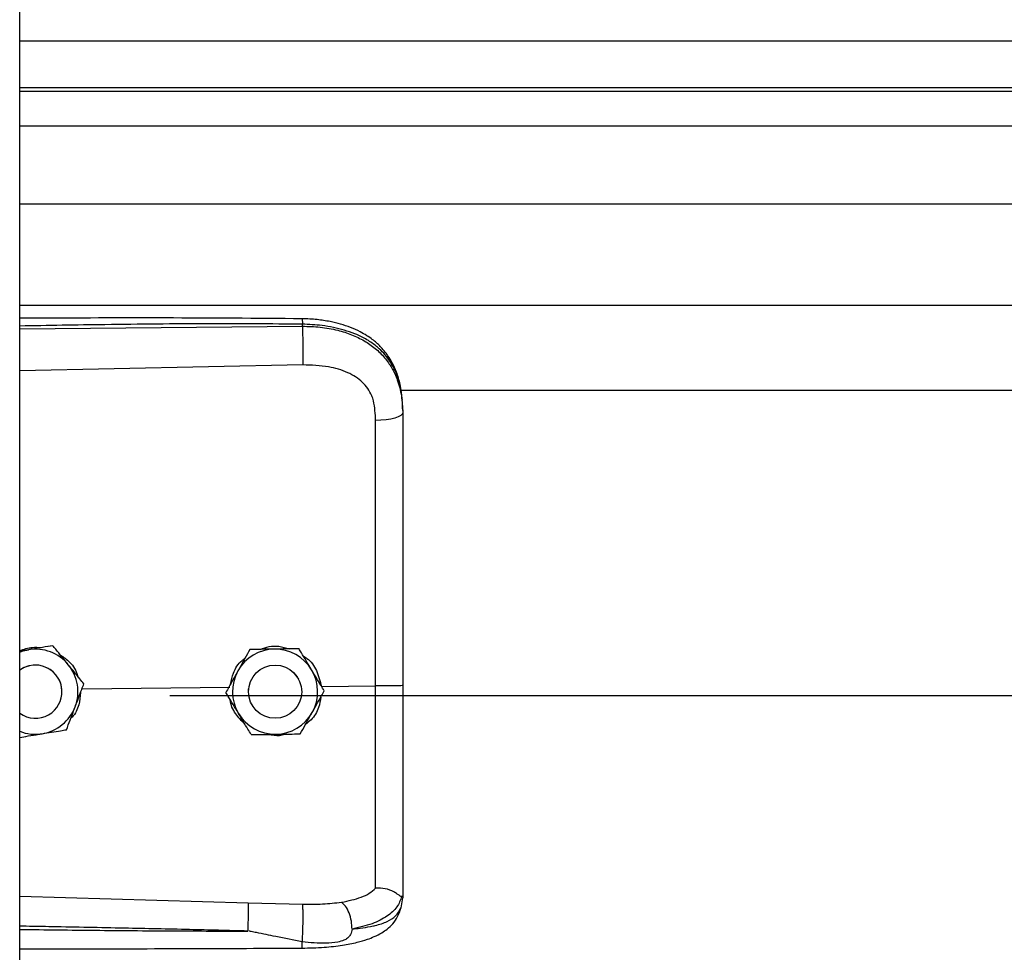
# Model space of a CAD drawing. Header units: inches. Extents: x 170 to 284, y 215 to 248.
# Tile 867 of 1056: x 227.164 to 227.362, y 243.093 to 243.281. Entities that reach past the tile are written whole.
import ezdxf

# ---------------------------------------------------------------- set-up
doc = ezdxf.new("R2010")
doc.units = ezdxf.units.IN
doc.header["$LTSCALE"] = 0.25
doc.header["$MEASUREMENT"] = 0
doc.layers.add('LH TOP OF HOOD', color=7, linetype='Continuous')

msp = doc.modelspace()

# ---------------------------------------------------------------- linework, layer by layer
at = {"layer": 'LH TOP OF HOOD'}
for p, q in [((227.163613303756, 239.8211148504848), (227.163613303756, 244.0215643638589)), ((227.163613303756, 243.2766083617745), (231.1959333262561, 243.2766083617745)), ((231.1959333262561, 243.2671230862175), (227.163613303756, 243.2671230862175)), ((227.163613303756, 243.2664837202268), (231.1959333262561, 243.2664837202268)), ((227.163613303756, 243.2594656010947), (231.1959333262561, 243.2594656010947)), ((227.163613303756, 243.2437815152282), (231.1959333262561, 243.2437815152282)), ((227.163613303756, 243.2233935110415), (231.1959333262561, 243.2233935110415)), ((227.163613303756, 243.2186451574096), (227.2204605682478, 243.2191818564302)), ((227.2204605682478, 243.2191818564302), (227.2204605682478, 243.2195932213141)), ((227.2205565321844, 243.2113930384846), (227.163613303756, 243.2101834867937)), ((227.2401614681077, 243.206317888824), (231.119382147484, 243.206317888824)), ((227.240656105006, 243.2022586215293), (227.240656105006, 243.2017703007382)), ((227.1653878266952, 243.1541171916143), (227.163613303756, 243.1538283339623)), ((227.1702658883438, 243.1549133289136), (227.1693373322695, 243.1547622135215)), ((227.1702658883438, 243.1549116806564), (227.1702658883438, 243.1549133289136)), ((227.2099049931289, 243.1541535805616), (227.2099049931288, 243.1541552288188)), ((227.2197884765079, 243.1543018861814), (227.2197884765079, 243.1543035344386)), ((227.2186290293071, 243.1495763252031), (227.2195679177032, 243.148412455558)), ((227.2195679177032, 243.148412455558), (227.2197099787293, 243.1481593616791)), ((227.1761474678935, 243.1462746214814), (227.205845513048, 243.146558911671)), ((227.1765196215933, 243.1472568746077), (227.1765196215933, 243.1472585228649)), ((227.2096249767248, 243.1456681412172), (227.2096585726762, 243.1462667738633)), ((227.2203072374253, 243.1461082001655), (227.2203253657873, 243.1456681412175)), ((227.2242848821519, 243.1467354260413), (227.2351984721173, 243.1468398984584)), ((227.1721136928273, 243.1456673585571), (227.1721136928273, 243.1456681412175)), ((227.193781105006, 243.1449254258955), (231.165765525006, 243.1449254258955)), ((227.2050916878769, 243.1455200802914), (227.2050916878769, 243.1455217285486)), ((227.2096249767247, 243.1456681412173), (227.2096249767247, 243.1456673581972)), ((227.2203253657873, 243.1456673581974), (227.2203253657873, 243.1456681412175)), ((227.2248586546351, 243.1458166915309), (227.2248586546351, 243.1458183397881)), ((227.163613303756, 243.1045117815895), (227.2095489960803, 243.1031799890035)), ((227.240656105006, 243.1047172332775), (227.240656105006, 243.1041884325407)), ((227.2095489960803, 243.1031799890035), (227.2205346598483, 243.1029178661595)), ((227.2403164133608, 243.102203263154), (227.240656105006, 243.1041884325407))]:
    msp.add_line(p, q, dxfattribs=at)
at = {"layer": 'LH TOP OF HOOD', "flags": 128}
for points in [[(227.240656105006, 243.2017703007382), (227.2405521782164, 243.2014745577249), (227.2402442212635, 243.2011896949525), (227.239743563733, 243.2009261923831), (227.2390686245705, 243.2006937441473), (227.238244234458, 243.2005009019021), (227.2373007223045, 243.2003547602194), (227.2362727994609, 243.2002606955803), (227.235198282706, 243.2002221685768)], [(227.163613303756, 243.1536277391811), (227.1642967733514, 243.1538653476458), (227.1653878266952, 243.1541171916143)]]:
    msp.add_lwpolyline(points, dxfattribs=at)
at = {"layer": 'LH TOP OF HOOD'}
msp.add_circle((227.2149751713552, 243.1456673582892), 0.005350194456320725, dxfattribs=at)
for centre, radius, start, end in [((227.1667634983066, 243.1456681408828), 0.008560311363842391, 39.24773070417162, 99.24772960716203), ((227.2149751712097, 243.1456681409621), 0.008560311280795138, 90.85968127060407, 150.8596805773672), ((227.2149751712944, 243.1456681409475), 0.008560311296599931, 30.85968260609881, 90.85968183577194), ((227.1667634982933, 243.1456681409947), 0.005350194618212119, 39.24773075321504, 126.0718980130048), ((227.1667634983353, 243.1456673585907), 0.005350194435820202, 300.0097421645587, 126.0718999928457), ((227.1667634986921, 243.1456681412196), 0.008560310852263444, 339.2477292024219, 39.24773059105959), ((227.2149751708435, 243.145668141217), 0.008560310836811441, 150.8596808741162, 210.8596823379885), ((227.2149751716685, 243.1456681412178), 0.00856031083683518, 330.8596808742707, 30.8596823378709), ((227.1667634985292, 243.145668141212), 0.005350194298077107, 5.903435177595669e-08, 39.2477305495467), ((227.166763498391, 243.1456681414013), 0.00856031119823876, 279.2477290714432, 339.2477287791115), ((227.1667634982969, 243.1456673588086), 0.005350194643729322, 233.9281021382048, 300.009741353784), ((227.2149751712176, 243.1456681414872), 0.008560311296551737, 210.859682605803, 270.8596818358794), ((227.2149751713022, 243.1456681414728), 0.008560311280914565, 270.8596812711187, 330.8596805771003), ((227.1667634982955, 243.1456681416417), 0.008560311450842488, 248.4076756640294, 279.2477294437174)]:
    msp.add_arc(centre, radius, start, end, dxfattribs=at)
for points, knots in [([(227.2204419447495, 243.2206853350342), (227.2112249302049, 243.2207532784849), (227.1931380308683, 243.2208866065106), (227.17419448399, 243.2208292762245), (227.1644687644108, 243.2207764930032), (227.163613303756, 243.2207718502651)], [0, 0, 0, 0, 0.4865830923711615, 0.9548405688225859, 1, 1, 1, 1]), ([(227.2204605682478, 243.2195932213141), (227.2141547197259, 243.2196325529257), (227.2009156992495, 243.2197151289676), (227.1819660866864, 243.2195339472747), (227.169325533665, 243.2193129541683), (227.163613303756, 243.2192130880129)], [0, 0, 0, 0, 0.3326703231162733, 0.6984356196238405, 1, 1, 1, 1]), ([(227.2204417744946, 243.2206694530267), (227.2204429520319, 243.2206734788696), (227.2204469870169, 243.2206872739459), (227.2204522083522, 243.220572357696), (227.2204588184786, 243.2202795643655), (227.2204598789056, 243.2198636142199), (227.2204605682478, 243.2195932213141)], [0, 0, 0, 0, 0.09787641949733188, 0.3353863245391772, 0.5679606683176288, 1, 1, 1, 1]), ([(227.2405696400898, 243.2043017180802), (227.2404506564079, 243.2053721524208), (227.2402352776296, 243.2073098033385), (227.2394903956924, 243.2098284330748), (227.2386331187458, 243.211738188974), (227.2375579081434, 243.2134908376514), (227.236242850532, 243.2150790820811), (227.2347721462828, 243.2163740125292), (227.2333984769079, 243.2173338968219), (227.2319558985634, 243.2181653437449), (227.2295777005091, 243.2192324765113), (227.2266412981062, 243.2200453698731), (227.2233323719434, 243.220573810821), (227.2214406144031, 243.2206468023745), (227.2204419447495, 243.2206853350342)], [0, 0, 0, 0, 0.1084465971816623, 0.1963050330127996, 0.269182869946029, 0.3279968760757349, 0.4149595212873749, 0.4916410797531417, 0.53897604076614, 0.5941910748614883, 0.6694152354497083, 0.8148545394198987, 0.9022606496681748, 1, 1, 1, 1]), ([(227.240656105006, 243.2022586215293), (227.240593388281, 243.2036150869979), (227.2404749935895, 243.206175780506), (227.2395054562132, 243.2096667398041), (227.2382162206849, 243.2120786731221), (227.2368523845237, 243.2137813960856), (227.2357694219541, 243.214824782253), (227.2347104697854, 243.2156532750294), (227.2337210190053, 243.2163132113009), (227.2324866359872, 243.217008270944), (227.2308926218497, 243.2177339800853), (227.2282289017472, 243.2186420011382), (227.2246938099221, 243.2194019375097), (227.2217872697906, 243.219533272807), (227.2204605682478, 243.2195932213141)], [0, 0, 0, 0, 0.1307156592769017, 0.2467609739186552, 0.3577928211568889, 0.4170971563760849, 0.4791482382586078, 0.5177152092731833, 0.5590896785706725, 0.6032945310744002, 0.6633484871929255, 0.7353692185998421, 0.8792082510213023, 1, 1, 1, 1]), ([(227.2204605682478, 243.2191818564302), (227.2204822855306, 243.2186060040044), (227.2205273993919, 243.2174097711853), (227.2205684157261, 243.215184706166), (227.2205816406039, 243.2130073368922), (227.2205646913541, 243.2119176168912), (227.2205565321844, 243.2113930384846)], [0, 0, 0, 0, 0.2406941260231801, 0.4999999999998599, 0.7593058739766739, 1, 1, 1, 1]), ([(227.2204605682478, 243.2191818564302), (227.2216573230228, 243.2191501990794), (227.2240896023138, 243.2190858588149), (227.2274191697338, 243.2184671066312), (227.2303975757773, 243.2175239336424), (227.2329292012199, 243.2163103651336), (227.2351748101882, 243.2147644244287), (227.2370374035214, 243.2129292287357), (227.2385310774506, 243.2107940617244), (227.2397003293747, 243.2082395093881), (227.240497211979, 243.205163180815), (227.240602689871, 243.2029108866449), (227.240656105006, 243.2017703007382)], [0, 0, 0, 0, 0.1094013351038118, 0.2223468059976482, 0.315179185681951, 0.4102231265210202, 0.5012749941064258, 0.5946006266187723, 0.6834485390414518, 0.7745330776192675, 0.8858211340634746, 1, 1, 1, 1]), ([(227.2347726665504, 243.2041554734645), (227.2347726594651, 243.2041554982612), (227.2346701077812, 243.204514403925), (227.2341749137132, 243.205920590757), (227.2326388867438, 243.2081232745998), (227.2295718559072, 243.2100265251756), (227.2254556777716, 243.2112381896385), (227.2223029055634, 243.2113378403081), (227.2205565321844, 243.2113930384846)], [0, 0, 0, 0, 4.497367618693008e-06, 0.06509473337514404, 0.261670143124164, 0.4753105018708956, 0.709365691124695, 1, 1, 1, 1]), ([(227.235198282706, 243.2002221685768), (227.2351283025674, 243.2015468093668), (227.2350583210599, 243.2028714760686), (227.234772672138, 243.2041554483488), (227.2347726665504, 243.2041554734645)], [0, 0, 0, 0, 0.999980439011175, 1, 1, 1, 1]), ([(227.240656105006, 243.2017703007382), (227.240656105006, 243.1981401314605), (227.240656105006, 243.1908692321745), (227.240656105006, 243.179788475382), (227.240656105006, 243.1686058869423), (227.240656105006, 243.1576372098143), (227.240656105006, 243.1503893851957), (227.240656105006, 243.1469095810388)], [0, 0, 0, 0, 0.2027568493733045, 0.4061035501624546, 0.60886041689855, 0.8122072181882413, 1, 1, 1, 1]), ([(227.2351984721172, 243.1468399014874), (227.2351984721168, 243.1468399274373), (227.235198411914, 243.1502262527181), (227.2351983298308, 243.1572729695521), (227.2351982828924, 243.1679461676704), (227.2351982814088, 243.1788222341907), (227.2351982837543, 243.1896095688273), (227.2351982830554, 243.1966846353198), (227.235198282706, 243.2002221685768)], [0, 0, 0, 0, 1.439079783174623e-06, 0.1877923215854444, 0.3908439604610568, 0.5938956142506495, 0.796947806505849, 1, 1, 1, 1]), ([(227.163613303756, 243.1539472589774), (227.1644509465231, 243.1542278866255), (227.1658601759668, 243.1547000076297), (227.1673332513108, 243.1545813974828), (227.1679307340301, 243.1545332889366)], [0, 0, 0, 0, 0.5943977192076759, 1, 1, 1, 1]), ([(227.1702658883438, 243.1549116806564), (227.1695903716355, 243.1548016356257), (227.1682234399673, 243.1545789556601), (227.1665583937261, 243.1543077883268), (227.1656051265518, 243.154152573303), (227.1653878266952, 243.1541171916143)], [0, 0, 0, 0, 0.4299704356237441, 0.8700602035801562, 0.9999999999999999, 0.9999999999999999, 0.9999999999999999, 0.9999999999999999]), ([(227.1733927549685, 243.151086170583), (227.173269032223, 243.1512376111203), (227.1723013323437, 243.1524221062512), (227.1712402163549, 243.1537208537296), (227.1703608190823, 243.1547971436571), (227.1702658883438, 243.1549133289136)], [0, 0, 0, 0, 0.1156468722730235, 0.9045342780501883, 1, 1, 1, 1]), ([(227.1733927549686, 243.1510840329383), (227.173269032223, 243.1512354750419), (227.1723013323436, 243.1524199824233), (227.1712402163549, 243.1537189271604), (227.1703608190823, 243.1547954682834), (227.1702658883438, 243.1549116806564)], [0, 0, 0, 0, 0.115646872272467, 0.9045342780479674, 1, 1, 1, 1]), ([(227.2099049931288, 243.1541552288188), (227.2095717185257, 243.1535575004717), (227.2088973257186, 243.1523479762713), (227.2080758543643, 243.1508745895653), (227.2076055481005, 243.1500310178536), (227.2074983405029, 243.1498387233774)], [0, 0, 0, 0, 0.4299704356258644, 0.8700602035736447, 0.9999999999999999, 0.9999999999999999, 0.9999999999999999, 0.9999999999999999]), ([(227.2099049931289, 243.1541535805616), (227.2095717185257, 243.1535557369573), (227.2088973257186, 243.1523459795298), (227.2080758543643, 243.1508724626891), (227.2076055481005, 243.1500288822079), (227.2074983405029, 243.1498365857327)], [0, 0, 0, 0, 0.4299704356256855, 0.8700602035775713, 0.9999999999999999, 0.9999999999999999, 0.9999999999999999, 0.9999999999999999]), ([(227.2148467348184, 243.1542296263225), (227.2135746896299, 243.1542105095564), (227.2118781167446, 243.1541850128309), (227.2102999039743, 243.1541611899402), (227.2099049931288, 243.1541552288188)], [0, 0, 0, 0, 0.7497733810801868, 1, 1, 1, 1]), ([(227.2148467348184, 243.1542274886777), (227.21357468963, 243.1542084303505), (227.2118781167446, 243.154183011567), (227.2102999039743, 243.1541594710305), (227.2099049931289, 243.1541535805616)], [0, 0, 0, 0, 0.7497733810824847, 0.9999999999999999, 0.9999999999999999, 0.9999999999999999, 0.9999999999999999]), ([(227.2120514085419, 243.1541875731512), (227.2126203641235, 243.1544008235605), (227.2138018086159, 243.154843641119), (227.2158463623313, 243.1548987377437), (227.2171835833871, 243.1544919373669), (227.217895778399, 243.1542752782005)], [0, 0, 0, 0, 0.3027399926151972, 0.6286439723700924, 1, 1, 1, 1]), ([(227.2197884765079, 243.1543035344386), (227.2191041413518, 243.1542933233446), (227.2177193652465, 243.154272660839), (227.2160325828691, 243.1542474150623), (227.2150668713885, 243.1542329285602), (227.2148467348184, 243.1542296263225)], [0, 0, 0, 0, 0.4299704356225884, 0.8700602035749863, 1, 1, 1, 1]), ([(227.2197884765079, 243.1543018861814), (227.2191041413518, 243.1542915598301), (227.2177193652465, 243.1542706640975), (227.2160325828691, 243.1542452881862), (227.2150668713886, 243.1542307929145), (227.2148467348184, 243.1542274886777)], [0, 0, 0, 0, 0.429970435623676, 0.8700602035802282, 0.9999999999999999, 0.9999999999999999, 0.9999999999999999, 0.9999999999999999]), ([(227.2223235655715, 243.1500611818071), (227.2222232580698, 243.1502290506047), (227.2214387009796, 243.1515420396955), (227.2205784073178, 243.1529816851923), (227.2198654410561, 243.1541747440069), (227.2197884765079, 243.1543035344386)], [0, 0, 0, 0, 0.1156468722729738, 0.9045342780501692, 1, 1, 1, 1]), ([(227.2223235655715, 243.1500590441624), (227.2222232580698, 243.1502269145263), (227.2214387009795, 243.1515399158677), (227.2205784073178, 243.1529797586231), (227.2198654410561, 243.1541730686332), (227.2197884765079, 243.1543018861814)], [0, 0, 0, 0, 0.1156468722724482, 0.9045342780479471, 1, 1, 1, 1]), ([(227.1715370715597, 243.1532173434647), (227.1721864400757, 243.152789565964), (227.1736774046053, 243.1518073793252), (227.1749790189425, 243.1500749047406), (227.1752549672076, 243.1488385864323), (227.1753103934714, 243.1485902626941)], [0, 0, 0, 0, 0.3814222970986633, 0.8757540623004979, 1, 1, 1, 1]), ([(227.2060093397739, 243.1471678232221), (227.2061717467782, 243.1479197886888), (227.2065506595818, 243.1496742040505), (227.2076800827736, 243.1515147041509), (227.2087198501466, 243.1522460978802), (227.2089184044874, 243.1523857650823)], [0, 0, 0, 0, 0.3776771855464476, 0.8811610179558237, 1, 1, 1, 1]), ([(227.2206633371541, 243.152839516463), (227.2209084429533, 243.1526916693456), (227.2220412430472, 243.1520083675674), (227.223515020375, 243.1499089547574), (227.2240221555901, 243.1478184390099), (227.2242848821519, 243.1467354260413)], [0, 0, 0, 0, 0.1174426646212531, 0.5427821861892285, 1, 1, 1, 1]), ([(227.1765196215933, 243.1472585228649), (227.1762555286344, 243.1475818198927), (227.1752563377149, 243.148805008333), (227.174182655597, 243.1501192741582), (227.1733927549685, 243.151086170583)], [0, 0, 0, 0, 0.2643068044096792, 1, 1, 1, 1]), ([(227.1765196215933, 243.1472568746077), (227.1762555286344, 243.1475800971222), (227.1752563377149, 243.1488030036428), (227.174182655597, 243.1501171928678), (227.1733927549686, 243.1510840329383)], [0, 0, 0, 0, 0.2643068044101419, 1, 1, 1, 1]), ([(227.2074983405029, 243.1498387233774), (227.2068788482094, 243.1487275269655), (227.2060526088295, 243.1472454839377), (227.2052840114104, 243.1458667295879), (227.2050916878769, 243.1455217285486)], [0, 0, 0, 0, 0.7497733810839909, 1, 1, 1, 1]), ([(227.2074983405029, 243.1498365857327), (227.2068788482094, 243.1487254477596), (227.2060526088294, 243.1472434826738), (227.2052840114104, 243.1458650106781), (227.2050916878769, 243.1455200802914)], [0, 0, 0, 0, 0.7497733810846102, 0.9999999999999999, 0.9999999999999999, 0.9999999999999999, 0.9999999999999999]), ([(227.2248586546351, 243.1458183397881), (227.2246445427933, 243.146176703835), (227.2238344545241, 243.1475325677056), (227.2229639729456, 243.1489894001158), (227.2223235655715, 243.1500611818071)], [0, 0, 0, 0, 0.2643068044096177, 1, 1, 1, 1]), ([(227.2248586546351, 243.1458166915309), (227.2246445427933, 243.1461749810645), (227.2238344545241, 243.1475305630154), (227.2229639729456, 243.1489873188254), (227.2223235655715, 243.1500590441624)], [0, 0, 0, 0, 0.2643068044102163, 1, 1, 1, 1]), ([(227.1747684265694, 243.1426349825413), (227.1752191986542, 243.1438246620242), (227.1758204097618, 243.1454113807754), (227.1763796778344, 243.1468875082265), (227.1765196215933, 243.1472568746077)], [0, 0, 0, 0, 0.7497733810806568, 1, 1, 1, 1]), ([(227.2351982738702, 243.1061493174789), (227.2351982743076, 243.1064120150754), (227.2351982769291, 243.1079864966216), (227.2351982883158, 243.1114178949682), (227.2351983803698, 243.1170192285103), (227.2351986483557, 243.1234590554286), (227.2351990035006, 243.1306850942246), (227.2351992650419, 243.1385599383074), (227.2351992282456, 243.1440879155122), (227.2351991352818, 243.1468398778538), (227.2351991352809, 243.1468399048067)], [0, 0, 0, 0, 0.03155846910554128, 0.1891461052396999, 0.3467338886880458, 0.5043277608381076, 0.6619226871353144, 0.8309600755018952, 0.9999983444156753, 1, 1, 1, 1]), ([(227.240656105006, 243.1469095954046), (227.2405749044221, 243.1468982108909), (227.240412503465, 243.1468754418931), (227.2391596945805, 243.1468474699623), (227.2373622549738, 243.1468314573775), (227.2359201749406, 243.1468370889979), (227.2351991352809, 243.1468399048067)], [0, 0, 0, 0, 0.2500007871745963, 0.5000009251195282, 0.750000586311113, 1, 1, 1, 1]), ([(227.240656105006, 243.1469095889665), (227.240656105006, 243.1438722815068), (227.240656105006, 243.1376968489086), (227.240656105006, 243.1289098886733), (227.240656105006, 243.1207432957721), (227.240656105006, 243.1141632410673), (227.240656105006, 243.1087785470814), (227.240656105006, 243.1060780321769), (227.240656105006, 243.1047172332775)], [0, 0, 0, 0, 0.1870908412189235, 0.3803918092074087, 0.5558755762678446, 0.7364481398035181, 0.8671952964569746, 1, 1, 1, 1]), ([(227.1758536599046, 243.14549918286), (227.1757775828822, 243.1446734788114), (227.1756155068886, 243.1429143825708), (227.1747666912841, 243.1411064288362), (227.1739824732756, 243.1404057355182), (227.1738936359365, 243.1403263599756)], [0, 0, 0, 0, 0.439592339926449, 0.9365162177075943, 1, 1, 1, 1]), ([(227.2076267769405, 243.1412772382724), (227.2075264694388, 243.1414451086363), (227.2067419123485, 243.1427581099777), (227.2058816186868, 243.1441979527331), (227.2051686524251, 243.1453912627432), (227.2050916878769, 243.1455200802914)], [0, 0, 0, 0, 0.1156468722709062, 0.9045342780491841, 0.9999999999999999, 0.9999999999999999, 0.9999999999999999, 0.9999999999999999]), ([(227.2089075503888, 243.139133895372), (227.2082564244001, 243.1397960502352), (227.2069083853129, 243.1411669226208), (227.2060067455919, 243.1430378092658), (227.205962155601, 243.1440508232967), (227.2059615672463, 243.1440641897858)], [0, 0, 0, 0, 0.4797011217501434, 0.9931347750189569, 1, 1, 1, 1]), ([(227.2241787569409, 243.1445970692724), (227.224066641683, 243.1438838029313), (227.2238039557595, 243.1422126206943), (227.2226496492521, 243.1402899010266), (227.2215149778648, 243.1394384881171), (227.221150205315, 243.1391647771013)], [0, 0, 0, 0, 0.3356490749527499, 0.7864254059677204, 1, 1, 1, 1]), ([(227.2224520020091, 243.141499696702), (227.2230714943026, 243.1426108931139), (227.2238977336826, 243.1440929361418), (227.2246663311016, 243.1454716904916), (227.2248586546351, 243.1458166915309)], [0, 0, 0, 0, 0.7497733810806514, 1, 1, 1, 1]), ([(227.1730172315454, 243.1380135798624), (227.1732597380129, 243.1386535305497), (227.1737504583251, 243.139948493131), (227.1743481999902, 243.1415259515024), (227.1746904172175, 243.1424291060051), (227.1747684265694, 243.1426349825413)], [0, 0, 0, 0, 0.4299704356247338, 0.8700602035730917, 1, 1, 1, 1]), ([(227.2101618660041, 243.1370348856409), (227.2099477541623, 243.1373931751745), (227.2091376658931, 243.1387487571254), (227.2082671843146, 243.1402055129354), (227.2076267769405, 243.1412772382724)], [0, 0, 0, 0, 0.2643068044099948, 1, 1, 1, 1]), ([(227.2200453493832, 243.1371831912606), (227.2203786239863, 243.1377809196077), (227.2210530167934, 243.1389904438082), (227.2218744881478, 243.1404638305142), (227.2223447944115, 243.1413074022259), (227.2224520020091, 243.141499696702)], [0, 0, 0, 0, 0.4299704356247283, 0.8700602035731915, 1, 1, 1, 1]), ([(227.1681391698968, 243.1372190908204), (227.169394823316, 243.137423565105), (227.1710695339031, 243.1376962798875), (227.1726274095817, 243.1379500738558), (227.1730172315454, 243.1380135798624)], [0, 0, 0, 0, 0.7497733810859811, 1, 1, 1, 1]), ([(227.163613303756, 243.1364824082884), (227.1641730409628, 243.1365734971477), (227.16542477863, 243.1367771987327), (227.1669687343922, 243.1370285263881), (227.1679218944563, 243.1371837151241), (227.1681391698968, 243.1372190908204)], [0, 0, 0, 0, 0.3844201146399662, 0.85967688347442, 1, 1, 1, 1]), ([(227.2101618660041, 243.1370348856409), (227.2108462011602, 243.1370450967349), (227.2122309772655, 243.1370657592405), (227.213917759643, 243.1370910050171), (227.2148834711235, 243.1371054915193), (227.2151036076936, 243.137108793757)], [0, 0, 0, 0, 0.4299704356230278, 0.8700602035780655, 1, 1, 1, 1]), ([(227.2172478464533, 243.1371410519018), (227.2171539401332, 243.1371044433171), (227.2163795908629, 243.1368025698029), (227.215083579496, 243.1367435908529), (227.2139755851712, 243.1369961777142), (227.2135816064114, 243.1370859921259)], [0, 0, 0, 0, 0.08167163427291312, 0.6734623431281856, 1, 1, 1, 1]), ([(227.2151036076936, 243.137108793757), (227.2163756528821, 243.1371279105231), (227.2180722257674, 243.1371534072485), (227.2196504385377, 243.1371772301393), (227.2200453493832, 243.1371831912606)], [0, 0, 0, 0, 0.7497733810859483, 1, 1, 1, 1]), ([(227.2283641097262, 243.1033252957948), (227.2297376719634, 243.1036131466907), (227.2318220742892, 243.1040499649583), (227.2339978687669, 243.1050906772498), (227.2347968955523, 243.1057959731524), (227.2351983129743, 243.1061503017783)], [0, 0, 0, 0, 0.4901989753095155, 0.7438846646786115, 1, 1, 1, 1]), ([(227.2404632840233, 243.1044667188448), (227.2401876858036, 243.1037447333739), (227.2396216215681, 243.1022618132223), (227.237568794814, 243.1004285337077), (227.2345805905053, 243.0988704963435), (227.2318535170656, 243.0982473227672), (227.2304536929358, 243.0979274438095)], [0, 0, 0, 0, 0.2305257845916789, 0.4734878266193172, 0.7297379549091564, 1, 1, 1, 1]), ([(227.2404590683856, 243.1044669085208), (227.2404099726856, 243.1044583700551), (227.2403091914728, 243.104440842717), (227.2400175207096, 243.1046270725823), (227.2395521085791, 243.104957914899), (227.2386758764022, 243.1055379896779), (227.2371966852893, 243.1061561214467), (227.2358558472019, 243.1061522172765), (227.235198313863, 243.1061503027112)], [0, 0, 0, 0, 0.1136768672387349, 0.2333502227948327, 0.3620694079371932, 0.5019163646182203, 0.755744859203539, 1, 1, 1, 1]), ([(227.240656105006, 243.1047172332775), (227.2406560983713, 243.1047159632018), (227.2406560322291, 243.1047033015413), (227.240648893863, 243.1045991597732), (227.2405504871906, 243.1045208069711), (227.2404627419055, 243.1044509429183)], [0, 0, 0, 0, 0.01193493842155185, 0.118981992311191, 1, 1, 1, 1]), ([(227.2095490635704, 243.1031799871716), (227.2095557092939, 243.1029411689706), (227.2095659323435, 243.1025737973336), (227.209563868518, 243.1017118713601), (227.2095562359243, 243.1009370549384), (227.2095420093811, 243.1000765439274), (227.2095170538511, 243.098917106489), (227.2094906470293, 243.0980737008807), (227.2094734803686, 243.0975254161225)], [0, 0, 0, 0, 0.2394514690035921, 0.3683457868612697, 0.4999761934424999, 0.631610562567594, 0.7605158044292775, 0.9999999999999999, 0.9999999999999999, 0.9999999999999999, 0.9999999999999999]), ([(227.2204492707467, 243.0953473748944), (227.2204652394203, 243.0955879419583), (227.2204989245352, 243.096095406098), (227.2205437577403, 243.0971055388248), (227.2205808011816, 243.0982929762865), (227.2206035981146, 243.0995648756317), (227.2206087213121, 243.1007683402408), (227.2205963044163, 243.1017642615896), (227.2205712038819, 243.1025036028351), (227.2205464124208, 243.1027846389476), (227.2205346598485, 243.1029178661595)], [0, 0, 0, 0, 0.1098512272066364, 0.2317256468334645, 0.3631776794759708, 0.4999999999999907, 0.6368223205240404, 0.7682743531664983, 0.8901487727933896, 1, 1, 1, 1]), ([(227.2205346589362, 243.1029178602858), (227.2218867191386, 243.1029105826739), (227.2245887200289, 243.1028960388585), (227.2270953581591, 243.1031805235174), (227.2283476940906, 243.1033226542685)], [0, 0, 0, 0, 0.5003922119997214, 1, 1, 1, 1]), ([(227.2304531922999, 243.0979241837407), (227.2304283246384, 243.0984541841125), (227.2303766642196, 243.0995552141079), (227.2299009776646, 243.1012176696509), (227.2291962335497, 243.1026057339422), (227.2286330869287, 243.103091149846), (227.2283618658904, 243.1033249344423)], [0, 0, 0, 0, 0.2405618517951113, 0.4997464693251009, 0.7590693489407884, 1, 1, 1, 1]), ([(227.2204035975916, 243.0940942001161), (227.2218916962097, 243.0941302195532), (227.2246728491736, 243.0941975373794), (227.2284077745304, 243.0946205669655), (227.231283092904, 243.0951798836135), (227.233384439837, 243.0957883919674), (227.2349672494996, 243.0963965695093), (227.2363429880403, 243.0970918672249), (227.237614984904, 243.0979746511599), (227.2387421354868, 243.0990494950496), (227.239755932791, 243.1004683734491), (227.2401105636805, 243.1015703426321), (227.2402994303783, 243.1021572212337)], [0, 0, 0, 0, 0.1696911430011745, 0.3171409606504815, 0.4424359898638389, 0.5384364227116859, 0.6083291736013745, 0.684095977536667, 0.7426779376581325, 0.8151683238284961, 0.9015637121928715, 1, 1, 1, 1]), ([(227.2304547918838, 243.0979257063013), (227.2310010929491, 243.0979828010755), (227.2323060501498, 243.0981191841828), (227.2337048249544, 243.0983473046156), (227.2346598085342, 243.0985411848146), (227.2358931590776, 243.098819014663), (227.2375795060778, 243.0993852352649), (227.2393992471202, 243.1005107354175), (227.2400047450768, 243.1016281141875), (227.2403164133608, 243.102203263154)], [0, 0, 0, 0, 0.1091879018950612, 0.260818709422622, 0.307798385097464, 0.3355235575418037, 0.5627886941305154, 0.7749539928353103, 1, 1, 1, 1]), ([(227.2094733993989, 243.0975230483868), (227.2055733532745, 243.0976223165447), (227.1973032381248, 243.0978328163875), (227.1841913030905, 243.0981149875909), (227.1732434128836, 243.0983275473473), (227.1662272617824, 243.0984556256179), (227.1640522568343, 243.0984936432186), (227.163613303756, 243.0985013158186)], [0, 0, 0, 0, 0.2551597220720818, 0.5410705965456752, 0.8577348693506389, 0.9712884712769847, 1, 1, 1, 1]), ([(227.163613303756, 243.0978562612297), (227.1662109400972, 243.0978243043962), (227.1712769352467, 243.0977619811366), (227.1788410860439, 243.0976811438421), (227.1864933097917, 243.0976118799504), (227.194251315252, 243.0975603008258), (227.2019738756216, 243.0975272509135), (227.2070107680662, 243.0975244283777), (227.209473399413, 243.0975230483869)], [0, 0, 0, 0, 0.169941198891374, 0.3314248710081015, 0.4948424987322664, 0.6705311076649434, 0.8389164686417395, 1, 1, 1, 1]), ([(227.2204492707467, 243.0953473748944), (227.2186684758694, 243.0956934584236), (227.2156134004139, 243.0962871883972), (227.2121774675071, 243.0970072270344), (227.2104392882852, 243.0973645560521), (227.2099417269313, 243.0974657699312), (227.2097911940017, 243.0974917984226), (227.2097408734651, 243.097500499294)], [0, 0, 0, 0, 0.5022803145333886, 0.861696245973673, 0.9584272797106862, 0.9861029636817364, 1, 1, 1, 1]), ([(227.2304545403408, 243.0979224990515), (227.2303800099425, 243.0975521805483), (227.2302761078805, 243.0970359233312), (227.2299043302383, 243.0964385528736), (227.2294837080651, 243.0960056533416), (227.2286799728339, 243.0955611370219), (227.227202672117, 243.0951995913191), (227.2244418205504, 243.0949594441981), (227.2220450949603, 243.0951923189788), (227.2204492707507, 243.0953473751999)], [0, 0, 0, 0, 0.1001269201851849, 0.1395859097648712, 0.1897135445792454, 0.2582342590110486, 0.369735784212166, 0.5803479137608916, 1, 1, 1, 1]), ([(227.2204035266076, 243.0941160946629), (227.2204042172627, 243.0941092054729), (227.2204107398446, 243.094044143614), (227.220421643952, 243.0942338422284), (227.2204357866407, 243.0945607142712), (227.2204444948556, 243.0949932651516), (227.2204484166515, 243.0952840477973), (227.2204492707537, 243.0953473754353)], [0, 0, 0, 0, 0.03436730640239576, 0.3245665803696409, 0.6210149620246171, 0.9174633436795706, 0.9999999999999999, 0.9999999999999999, 0.9999999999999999, 0.9999999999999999]), ([(227.163613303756, 243.0939570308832), (227.1672794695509, 243.0939577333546), (227.1787519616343, 243.0939599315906), (227.197682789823, 243.0939877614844), (227.2129459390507, 243.0940592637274), (227.2204035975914, 243.094094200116)], [0, 0, 0, 0, 0.1936599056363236, 0.6060178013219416, 0.9999999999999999, 0.9999999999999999, 0.9999999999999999, 0.9999999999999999])]:
    msp.add_open_spline(points, degree=3, knots=knots, dxfattribs=at)

doc.saveas('drawing.dxf')
